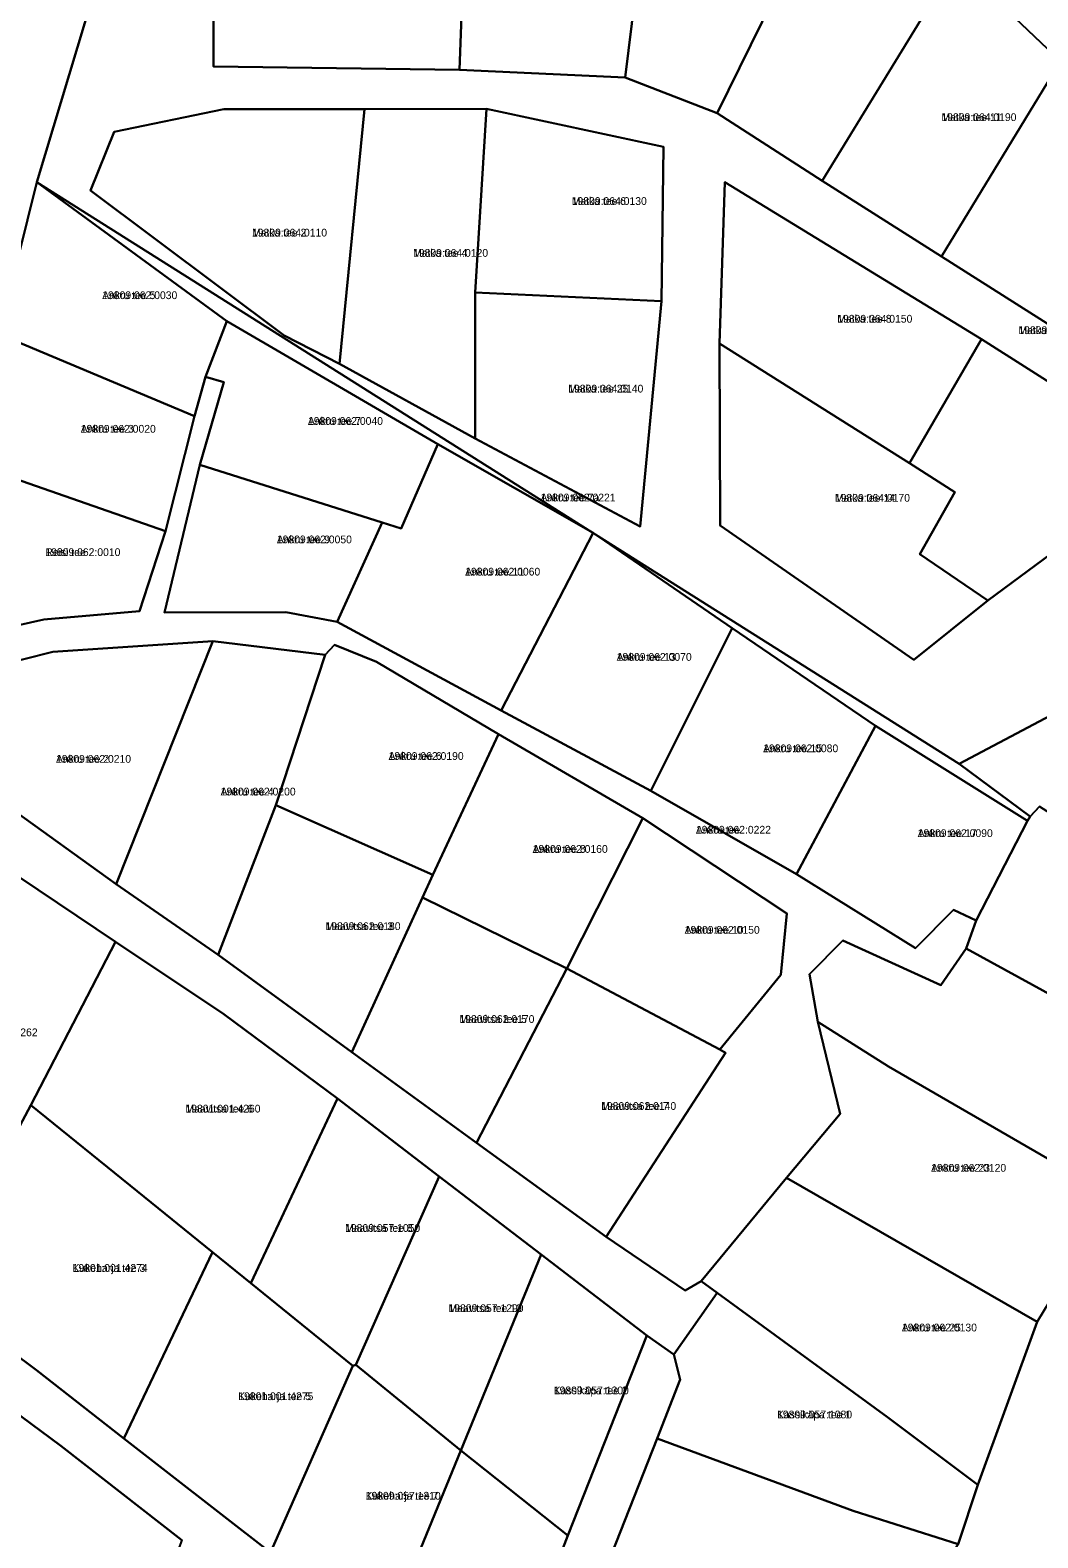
# Model space of a CAD drawing. Extents: x 516875 to 535633, y 6574491 to 6593094.
# Drawn here: x 522329.4 to 522524.1, y 6587201.6 to 6587492.9 of the extents above; entities that cross this region are included whole.
import ezdxf

# ---------------------------------------------------------------- set-up
doc = ezdxf.new("R2010")
doc.units = 0
for name, color, linetype in [('L_AADRESS', 7, 'Continuous'), ('PIIR', 7, 'Continuous'), ('TUNNUS', 7, 'Continuous')]:
    doc.layers.add(name, color=color, linetype=linetype)

msp = doc.modelspace()

# ---------------------------------------------------------------- linework, layer by layer
at = {"layer": 'PIIR'}
for points in [[(522508.25, 6587506.09), (522603.35, 6587589.79), (522607.46, 6587593.4), (522626.89, 6587577.87), (522628.57, 6587576.63), (522633.1, 6587573.28), (522637.33, 6587570.27), (522640.9, 6587567.73), (522644.8, 6587564.43), (522660.35, 6587551.29), (522653.83, 6587544.32), (522568.18, 6587452.62), (522550.62, 6587467.54), (522528.46, 6587486.87)], [(522449.56, 6587526.05), (522452.24, 6587551.8), (522485.99, 6587525.43), (522462.1, 6587476.85), (522444.32, 6587483.75)], [(522412.3, 6587485.19), (522413.6, 6587520.18), (522449.56, 6587526.05), (522444.32, 6587483.75)], [(522462.1, 6587476.85), (522485.99, 6587525.43), (522508.25, 6587506.09), (522482.4, 6587463.79)], [(522364.79, 6587485.87), (522364.79, 6587517.17), (522413.61, 6587520.18), (522412.3, 6587485.19)], [(522364.79, 6587517.17), (522364.79, 6587485.87), (522412.3, 6587485.19), (522444.32, 6587483.75), (522462.1, 6587476.85), (522482.4, 6587463.79), (522505.45, 6587449.17), (522529.73, 6587433.75), (522553.88, 6587418.83), (522561.34, 6587404.29), (522559.85, 6587391.1), (522539.78, 6587367.5), (522508.87, 6587351.16), (522330.66, 6587463.51), (522346.34, 6587515.74)], [(522482.4, 6587463.79), (522508.25, 6587506.09), (522528.46, 6587486.87), (522505.45, 6587449.17)], [(522505.45, 6587449.17), (522528.46, 6587486.87), (522550.62, 6587467.54), (522529.73, 6587433.75)], [(522366.76, 6587477.65), (522345.57, 6587473.25), (522341.03, 6587461.9), (522378.43, 6587433.92), (522389.11, 6587428.39), (522415.32, 6587413.97), (522447.23, 6587397.01), (522451.34, 6587440.55), (522451.75, 6587470.36), (522417.56, 6587477.69), (522393.98, 6587477.59)], [(522341.03, 6587461.9), (522345.57, 6587473.25), (522366.76, 6587477.65), (522393.98, 6587477.59), (522389.11, 6587428.39), (522378.43, 6587433.92)], [(522389.11, 6587428.39), (522393.98, 6587477.59), (522417.56, 6587477.69), (522415.36, 6587442.18), (522415.32, 6587413.97)], [(522415.36, 6587442.18), (522417.56, 6587477.69), (522451.75, 6587470.36), (522451.34, 6587440.55)], [(522330.66, 6587463.51), (522367.38, 6587436.69), (522363.22, 6587425.93), (522361.09, 6587418.34), (522323.28, 6587434.15)], [(522330.66, 6587463.51), (522508.87, 6587351.16), (522522.59, 6587340.96), (522522.09, 6587340.16), (522492.69, 6587358.48), (522465, 6587377.34), (522438.11, 6587395.76), (522408.1, 6587412.87), (522367.38, 6587436.69)], [(522462.56, 6587432.33), (522463.61, 6587463.53), (522513.16, 6587433.18), (522499.25, 6587409.24)], [(522513.16, 6587433.18), (522463.61, 6587463.53), (522462.56, 6587432.33), (522462.7, 6587397.17), (522500.07, 6587371.24), (522514.39, 6587382.68), (522529.72, 6587394.02), (522539.71, 6587382.74), (522549.66, 6587394.34), (522547.11, 6587411.59)], [(522415.32, 6587413.97), (522415.36, 6587442.18), (522451.34, 6587440.55), (522447.23, 6587397.01)], [(522366.8, 6587424.89), (522363.22, 6587425.93), (522367.38, 6587436.69), (522408.1, 6587412.87), (522401.03, 6587396.58), (522397.36, 6587397.74), (522362.12, 6587408.91)], [(522323.28, 6587434.15), (522361.09, 6587418.34), (522355.52, 6587396.09), (522316.46, 6587409.68)], [(522499.25, 6587409.24), (522513.16, 6587433.18), (522547.11, 6587411.59), (522549.66, 6587394.34), (522539.71, 6587382.74), (522529.72, 6587394.02), (522514.39, 6587382.68), (522501.23, 6587391.64), (522508.05, 6587403.6)], [(522462.7, 6587397.17), (522462.56, 6587432.33), (522499.25, 6587409.24), (522508.05, 6587403.6), (522501.23, 6587391.64), (522514.39, 6587382.68), (522500.07, 6587371.24)], [(522397.36, 6587397.74), (522401.03, 6587396.58), (522408.1, 6587412.87), (522438.11, 6587395.76), (522420.35, 6587361.44), (522388.7, 6587378.59)], [(522316.46, 6587409.68), (522355.52, 6587396.09), (522350.49, 6587380.66), (522332, 6587379), (522304.78, 6587372.9)], [(522362.12, 6587408.91), (522397.36, 6587397.74), (522388.7, 6587378.59), (522378.75, 6587380.42), (522355.3, 6587380.41)], [(522438.11, 6587395.76), (522465, 6587377.34), (522449.3, 6587345.92), (522420.35, 6587361.44)], [(522309.93, 6587359.42), (522311.25, 6587367.11), (522333.74, 6587372.78), (522364.67, 6587374.82), (522345.95, 6587327.88), (522310.5, 6587353.43)], [(522345.95, 6587327.88), (522364.67, 6587374.82), (522386.35, 6587372.23), (522376.85, 6587343.15), (522365.7, 6587314.26)], [(522465, 6587377.34), (522492.69, 6587358.48), (522477.42, 6587329.84), (522449.3, 6587345.92)], [(522386.35, 6587372.23), (522388.14, 6587374.13), (522396.3, 6587370.87), (522419.83, 6587356.89), (522407.13, 6587329.67), (522376.85, 6587343.15)], [(522508.87, 6587351.16), (522539.78, 6587367.5), (522570.5, 6587343.27), (522555.46, 6587323.06), (522524.37, 6587342.93), (522522.59, 6587340.96)], [(522477.42, 6587329.84), (522492.69, 6587358.48), (522522.09, 6587340.16), (522512.15, 6587320.85), (522507.77, 6587322.92), (522500.44, 6587315.52)], [(522407.13, 6587329.67), (522419.83, 6587356.89), (522447.71, 6587340.66), (522433.08, 6587311.59), (522405.18, 6587325.35)], [(522286.72, 6587274.54), (522304.47, 6587344.54), (522345.86, 6587316.74), (522329.47, 6587285.22), (522311.09, 6587250.66)], [(522376.85, 6587343.15), (522407.13, 6587329.67), (522405.18, 6587325.35), (522391.5, 6587295.46), (522365.7, 6587314.26)], [(522512.15, 6587320.85), (522522.09, 6587340.16), (522522.59, 6587340.96), (522524.37, 6587342.93), (522555.46, 6587323.06), (522563.43, 6587308.59), (522552.67, 6587292.2), (522510.22, 6587315.47)], [(522447.71, 6587340.66), (522475.56, 6587322.23), (522474.42, 6587310.39), (522462.63, 6587295.97), (522433.08, 6587311.59)], [(522405.18, 6587325.35), (522433.08, 6587311.59), (522415.61, 6587277.93), (522391.5, 6587295.46)], [(522329.47, 6587285.22), (522345.86, 6587316.74), (522366.77, 6587302.75), (522388.75, 6587286.51), (522372.02, 6587250.82), (522364.58, 6587256.8), (522350.04, 6587268.61)], [(522481.57, 6587301.31), (522479.96, 6587310.53), (522486.39, 6587317.02), (522505.31, 6587308.36), (522510.22, 6587315.47), (522552.67, 6587292.2), (522538.6, 6587267.57), (522495.18, 6587292.69)], [(522433.08, 6587311.59), (522462.63, 6587295.97), (522463.74, 6587295.33), (522440.63, 6587259.78), (522415.61, 6587277.93)], [(522485.84, 6587283.55), (522481.57, 6587301.31), (522495.18, 6587292.69), (522538.6, 6587267.57), (522523.94, 6587243.37), (522475.52, 6587271.14)], [(522311.09, 6587250.66), (522329.47, 6587285.22), (522350.04, 6587268.61), (522364.58, 6587256.8), (522347.44, 6587220.78), (522330.58, 6587234.01), (522320.1, 6587241.82)], [(522388.75, 6587286.51), (522408.39, 6587271.41), (522392.29, 6587235.02), (522391.7, 6587234.83), (522372.02, 6587250.82)], [(522408.39, 6587271.41), (522428.07, 6587256.34), (522412.56, 6587218.47), (522392.29, 6587235.02)], [(522458.98, 6587251.2), (522475.52, 6587271.14), (522523.94, 6587243.37), (522512.48, 6587211.83), (522495.04, 6587224.92), (522462.1, 6587248.95)], [(522347.44, 6587220.78), (522364.58, 6587256.8), (522372.02, 6587250.82), (522391.7, 6587234.83), (522375.8, 6587198.81), (522356.18, 6587214.07)], [(522428.07, 6587256.34), (522448.49, 6587240.73), (522433.22, 6587202.09), (522412.56, 6587218.47)], [(522454.96, 6587232.22), (522453.7, 6587237), (522462.1, 6587248.95), (522495.04, 6587224.92), (522512.48, 6587211.83), (522508.68, 6587200.42), (522488.4, 6587206.85), (522450.48, 6587220.83)], [(522391.7, 6587234.83), (522392.29, 6587235.02), (522412.56, 6587218.47), (522397.56, 6587181.87), (522375.8, 6587198.81)], [(522317.94, 6587212.42), (522324.3, 6587227.5), (522327.57, 6587225.1), (522335.3, 6587219.37), (522358.65, 6587201.13), (522344.06, 6587162.19), (522339.87, 6587150.8), (522331.19, 6587155.64), (522330.78, 6587160.26), (522325.97, 6587172.03), (522322.75, 6587179.8), (522320.8, 6587185.64), (522319.38, 6587192.1), (522319.44, 6587194.66), (522319.35, 6587195.32), (522319.15, 6587196.84), (522317.49, 6587199.44), (522317.46, 6587208.6), (522317.46, 6587209.31)], [(522450.48, 6587220.83), (522488.4, 6587206.85), (522508.68, 6587200.42), (522493.8, 6587178.12), (522480.02, 6587184.03), (522441.64, 6587198.27)], [(522412.56, 6587218.47), (522433.22, 6587202.09), (522419.48, 6587166.25), (522418.23, 6587166.05), (522397.56, 6587181.87)]]:
    msp.add_lwpolyline(points, close=True, dxfattribs=at)
for points in [[(522346.34, 6587515.74), (522330.66, 6587463.51), (522323.28, 6587434.15)], [(522304.78, 6587372.9), (522332, 6587379), (522350.49, 6587380.66), (522355.52, 6587396.09), (522361.09, 6587418.34), (522363.22, 6587425.93), (522366.8, 6587424.89), (522362.12, 6587408.91), (522355.3, 6587380.41), (522378.75, 6587380.42), (522388.7, 6587378.59), (522420.35, 6587361.44), (522449.3, 6587345.92), (522477.42, 6587329.84), (522500.44, 6587315.52), (522507.77, 6587322.92), (522512.15, 6587320.85), (522510.22, 6587315.47), (522505.31, 6587308.36), (522486.39, 6587317.02), (522479.96, 6587310.53), (522481.57, 6587301.31), (522485.84, 6587283.55), (522475.52, 6587271.14), (522458.98, 6587251.2), (522455.9, 6587249.39), (522440.63, 6587259.78), (522463.74, 6587295.33), (522462.63, 6587295.97), (522474.42, 6587310.39), (522475.56, 6587322.23), (522447.71, 6587340.66), (522419.83, 6587356.89), (522396.3, 6587370.87), (522388.14, 6587374.13), (522386.35, 6587372.23), (522364.67, 6587374.82), (522333.74, 6587372.78), (522311.25, 6587367.11)], [(522310.5, 6587353.43), (522345.95, 6587327.88), (522365.7, 6587314.26), (522391.5, 6587295.46), (522415.61, 6587277.93), (522440.63, 6587259.78), (522455.9, 6587249.39), (522458.98, 6587251.2), (522462.1, 6587248.95), (522453.7, 6587237), (522448.49, 6587240.73), (522428.07, 6587256.34), (522408.39, 6587271.41), (522388.75, 6587286.51), (522366.77, 6587302.75), (522345.86, 6587316.74), (522304.47, 6587344.54)], [(522358.65, 6587201.13), (522335.3, 6587219.37), (522327.57, 6587225.1), (522324.3, 6587227.5), (522322.3, 6587229), (522314.73, 6587234.58), (522283.12, 6587260.43), (522286.72, 6587274.54), (522311.09, 6587250.66), (522320.1, 6587241.82), (522330.58, 6587234.01), (522347.44, 6587220.78), (522356.18, 6587214.07), (522375.8, 6587198.81)], [(522324.88, 6586949.94), (522303.61, 6587041.89), (522339.69, 6587044.98), (522341.73, 6587045.28), (522374.42, 6587048), (522381.31, 6587048.68), (522454.26, 6587028.83), (522462.6, 6587059.13), (522469.75, 6587085.89), (522471.97, 6587108.5), (522472.61, 6587132.98), (522482.22, 6587156.02), (522493.8, 6587178.12), (522508.68, 6587200.42), (522512.48, 6587211.83), (522523.94, 6587243.37), (522538.6, 6587267.57)], [(522419.48, 6587166.25), (522433.22, 6587202.09), (522448.49, 6587240.73), (522453.7, 6587237), (522454.96, 6587232.22), (522450.48, 6587220.83), (522441.64, 6587198.27)]]:
    msp.add_lwpolyline(points, dxfattribs=at)

# ---------------------------------------------------------------- texts
at = {"layer": 'L_AADRESS'}
for s, p in [('Matka tee 11', (522505.43, 6587475.33)), ('Matka tee 6', (522434, 6587459.12)), ('Matka tee 2', (522372.22, 6587453.02)), ('Matka tee 4', (522403.34, 6587449.1)), ('Ankru tee 5', (522343.28, 6587440.93)), ('Matka tee 8', (522485.31, 6587436.38)), ('Matka tee', (522520.31, 6587434.17)), ('Matka tee 25', (522433.33, 6587422.88)), ('Ankru tee 3', (522339.13, 6587415.12)), ('Ankru tee 7', (522383.02, 6587416.63)), ('Ankru tee 7a', (522427.97, 6587401.84)), ('Matka tee 14', (522484.85, 6587401.78)), ('Ankru tee 9', (522377.02, 6587393.75)), ('Reisi tee 2', (522332.29, 6587391.29)), ('Ankru tee 11', (522413.41, 6587387.52)), ('Ankru tee 13', (522442.68, 6587371.05)), ('Ankru tee 15', (522470.99, 6587353.39)), ('Ankru tee 2', (522334.35, 6587351.35)), ('Ankru tee 6', (522398.61, 6587351.9)), ('Ankru tee 4', (522366.15, 6587345.03)), ('Ankru tee', (522457.99, 6587337.66)), ('Ankru tee 17', (522500.85, 6587337)), ('Ankru tee 8', (522426.45, 6587333.95)), ('Maavitsa tee 3', (522386.42, 6587319.03)), ('Ankru tee 10', (522455.82, 6587318.32)), ('Maavitsa tee 5', (522412.29, 6587301.09)), ('Maavitsa tee 6', (522359.36, 6587283.78)), ('Maavitsa tee 7', (522439.68, 6587284.29)), ('Ankru tee 23', (522503.44, 6587272.34)), ('Maavitsa tee 8', (522390.21, 6587260.72)), ('Kukeharja tee 3', (522337.55, 6587253)), ('Maavitsa tee 10', (522410.18, 6587245.23)), ('Ankru tee 25', (522497.79, 6587241.49)), ('Kukeharja tee 5', (522369.57, 6587228.22)), ('Kassikäpa tee 2', (522430.53, 6587229.34)), ('Kassikäpa tee 1', (522473.67, 6587224.69)), ('Kukeharja tee 7', (522394.18, 6587208.99))]:
    msp.add_text(s, height=1.5, dxfattribs=at).set_placement(p)
at = {"layer": 'TUNNUS'}
for s, p in [('19809:064:0190', (522505.43, 6587475.33)), ('19809:064:0130', (522434, 6587459.12)), ('19809:064:0110', (522372.22, 6587453.02)), ('19809:064:0120', (522403.34, 6587449.1)), ('19809:062:0030', (522343.28, 6587440.93)), ('19809:064:0150', (522485.31, 6587436.38)), ('19809:064:0180', (522520.31, 6587434.17)), ('19809:064:0140', (522433.33, 6587422.88)), ('19809:062:0020', (522339.13, 6587415.12)), ('19809:062:0040', (522383.02, 6587416.63)), ('19809:062:0221', (522427.97, 6587401.84)), ('19809:064:0170', (522484.85, 6587401.78)), ('19809:062:0050', (522377.02, 6587393.75)), ('19809:062:0010', (522332.29, 6587391.29)), ('19809:062:0060', (522413.41, 6587387.52)), ('19809:062:0070', (522442.68, 6587371.05)), ('19809:062:0080', (522470.99, 6587353.39)), ('19809:062:0210', (522334.35, 6587351.35)), ('19809:062:0190', (522398.61, 6587351.9)), ('19809:062:0200', (522366.15, 6587345.03)), ('19809:062:0222', (522457.99, 6587337.66)), ('19809:062:0090', (522500.85, 6587337)), ('19809:062:0160', (522426.45, 6587333.95)), ('19809:062:0180', (522386.42, 6587319.03)), ('19809:062:0150', (522455.82, 6587318.32)), ('19809:062:0170', (522412.29, 6587301.09)), ('19801:001:4262', (522316.29, 6587298.52)), ('19801:001:4260', (522359.36, 6587283.78)), ('19809:062:0140', (522439.68, 6587284.29)), ('19809:062:0120', (522503.44, 6587272.34)), ('19809:057:1050', (522390.21, 6587260.72)), ('19801:001:4274', (522337.55, 6587253)), ('19809:057:1290', (522410.18, 6587245.23)), ('19809:062:0130', (522497.79, 6587241.49)), ('19801:001:4275', (522369.57, 6587228.22)), ('19809:057:1300', (522430.53, 6587229.34)), ('19809:057:1080', (522473.67, 6587224.69)), ('19809:057:1310', (522394.18, 6587208.99))]:
    msp.add_text(s, height=1.5, dxfattribs=at).set_placement(p)

doc.saveas('drawing.dxf')
